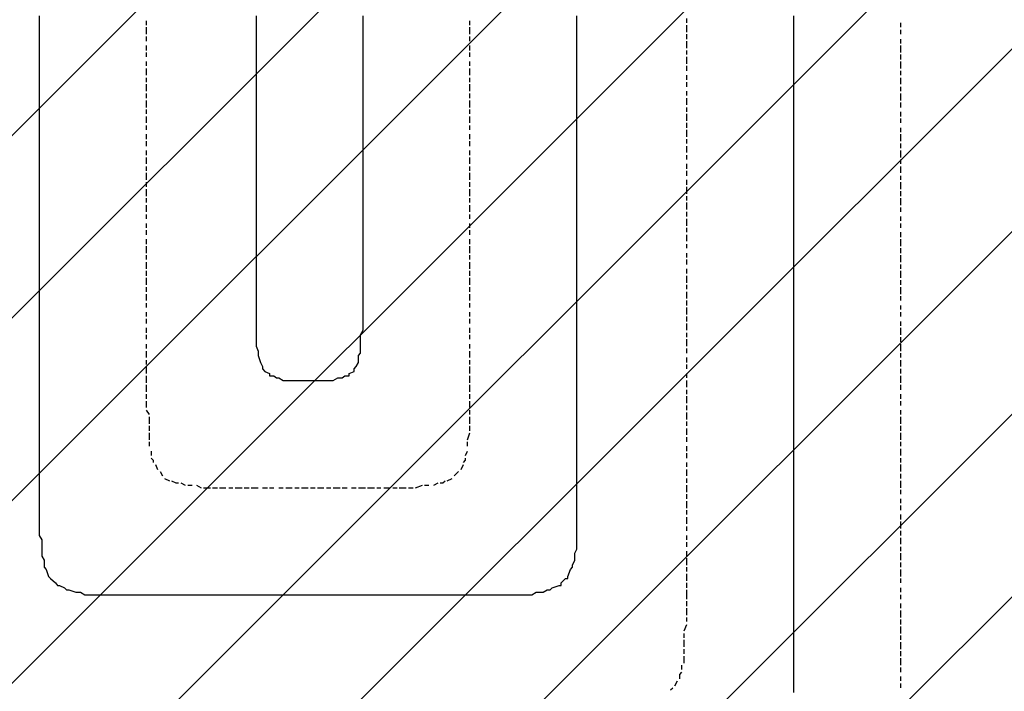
# Model space of a CAD drawing. Extents: x 997 to 109698, y 921 to 94021.
# Tile 454 of 656: x 28773 to 30603, y 39511 to 40760. Entities that reach past the tile are written whole.
import ezdxf

# ---------------------------------------------------------------- set-up
doc = ezdxf.new("R2010")
doc.units = 0
doc.header["$MEASUREMENT"] = 0
doc.layers.add('12', color=7, linetype='CONTINUOUS')
doc.layers.add('28', color=7, linetype='CONTINUOUS')

msp = doc.modelspace()

# ---------------------------------------------------------------- linework, layer by layer
at = {"layer": '12', "color": 5}
for p, q in [((28809.630503, 40766.563401), (28809.630503, 40753.563401)), ((29212.630503, 40766.563401), (29212.630503, 40753.563401)), ((29411.630503, 40753.563401), (29411.630503, 40766.563401)), ((29808.630503, 40753.563401), (29808.630503, 40766.563401)), ((30211.630503, 40757.563401), (30211.630503, 40766.563401)), ((30211.630503, 40749.563401), (30211.630503, 40757.563401)), ((28809.630503, 40753.563401), (28809.630503, 40745.563401)), ((28809.630503, 40745.563401), (28809.630503, 40736.563401)), ((29212.630503, 40753.563401), (29212.630503, 40745.563401)), ((29212.630503, 40745.563401), (29212.630503, 40736.563401)), ((29411.630503, 40745.563401), (29411.630503, 40753.563401)), ((29411.630503, 40736.563401), (29411.630503, 40745.563401)), ((29808.630503, 40745.563401), (29808.630503, 40753.563401)), ((29808.630503, 40736.563401), (29808.630503, 40745.563401)), ((30211.630503, 40736.563401), (30211.630503, 40749.563401)), ((28809.630503, 40736.563401), (28809.630503, 40723.563401)), ((28809.630503, 40723.563401), (28809.630503, 40715.563401)), ((29212.630503, 40736.563401), (29212.630503, 40723.563401)), ((29212.630503, 40723.563401), (29212.630503, 40715.563401)), ((29411.630503, 40723.563401), (29411.630503, 40736.563401)), ((29411.630503, 40715.563401), (29411.630503, 40723.563401)), ((29808.630503, 40723.563401), (29808.630503, 40736.563401)), ((29808.630503, 40715.563401), (29808.630503, 40723.563401)), ((30211.630503, 40728.563401), (30211.630503, 40736.563401)), ((30211.630503, 40719.563401), (30211.630503, 40728.563401)), ((30211.630503, 40706.563401), (30211.630503, 40719.563401)), ((28809.630503, 40715.563401), (28809.630503, 40706.563401)), ((28809.630503, 40706.563401), (28809.630503, 40694.563401)), ((29212.630503, 40715.563401), (29212.630503, 40706.563401)), ((29212.630503, 40706.563401), (29212.630503, 40694.563401)), ((29411.630503, 40706.563401), (29411.630503, 40715.563401)), ((29411.630503, 40694.563401), (29411.630503, 40706.563401)), ((29808.630503, 40706.563401), (29808.630503, 40715.563401)), ((29808.630503, 40694.563401), (29808.630503, 40706.563401)), ((30211.630503, 40698.563401), (30211.630503, 40706.563401)), ((28809.630503, 40694.563401), (28809.630503, 40685.563401)), ((28809.630503, 40685.563401), (28809.630503, 40677.563401)), ((29212.630503, 40694.563401), (29212.630503, 40685.563401)), ((29212.630503, 40685.563401), (29212.630503, 40677.563401)), ((29411.630503, 40685.563401), (29411.630503, 40694.563401)), ((29411.630503, 40677.563401), (29411.630503, 40685.563401)), ((29808.630503, 40685.563401), (29808.630503, 40694.563401)), ((29808.630503, 40677.563401), (29808.630503, 40685.563401)), ((30211.630503, 40690.563401), (30211.630503, 40698.563401)), ((30211.630503, 40677.563401), (30211.630503, 40690.563401)), ((28809.630503, 40677.563401), (28809.630503, 40664.563401)), ((28809.630503, 40664.563401), (28809.630503, 40656.563401)), ((29212.630503, 40677.563401), (29212.630503, 40664.563401)), ((29212.630503, 40664.563401), (29212.630503, 40656.563401)), ((29411.630503, 40664.563401), (29411.630503, 40677.563401)), ((29411.630503, 40656.563401), (29411.630503, 40664.563401)), ((29808.630503, 40664.563401), (29808.630503, 40677.563401)), ((29808.630503, 40656.563401), (29808.630503, 40664.563401)), ((30211.630503, 40668.563401), (30211.630503, 40677.563401)), ((30211.630503, 40656.563401), (30211.630503, 40668.563401)), ((28809.630503, 40656.563401), (28809.630503, 40643.563401)), ((29212.630503, 40656.563401), (29212.630503, 40643.563401)), ((29411.630503, 40643.563401), (29411.630503, 40656.563401)), ((29808.630503, 40643.563401), (29808.630503, 40656.563401)), ((30211.630503, 40647.563401), (30211.630503, 40656.563401)), ((30211.630503, 40639.563401), (30211.630503, 40647.563401)), ((28809.630503, 40643.563401), (28809.630503, 40634.563401)), ((28809.630503, 40634.563401), (28809.630503, 40626.563401)), ((29212.630503, 40643.563401), (29212.630503, 40634.563401)), ((29212.630503, 40634.563401), (29212.630503, 40626.563401)), ((29411.630503, 40634.563401), (29411.630503, 40643.563401)), ((29411.630503, 40626.563401), (29411.630503, 40634.563401)), ((29808.630503, 40634.563401), (29808.630503, 40643.563401)), ((29808.630503, 40626.563401), (29808.630503, 40634.563401)), ((30211.630503, 40626.563401), (30211.630503, 40639.563401)), ((28809.630503, 40626.563401), (28809.630503, 40613.563401)), ((28809.630503, 40613.563401), (28809.630503, 40605.563401)), ((29212.630503, 40626.563401), (29212.630503, 40613.563401)), ((29212.630503, 40613.563401), (29212.630503, 40605.563401)), ((29411.630503, 40613.563401), (29411.630503, 40626.563401)), ((29411.630503, 40605.563401), (29411.630503, 40613.563401)), ((29808.630503, 40613.563401), (29808.630503, 40626.563401)), ((29808.630503, 40605.563401), (29808.630503, 40613.563401)), ((30211.630503, 40618.563401), (30211.630503, 40626.563401)), ((30211.630503, 40609.563401), (30211.630503, 40618.563401)), ((30211.630503, 40596.563401), (30211.630503, 40609.563401)), ((28809.630503, 40605.563401), (28809.630503, 40596.563401)), ((28809.630503, 40596.563401), (28809.630503, 40584.563401)), ((29212.630503, 40605.563401), (29212.630503, 40596.563401)), ((29212.630503, 40596.563401), (29212.630503, 40584.563401)), ((29411.630503, 40596.563401), (29411.630503, 40605.563401)), ((29411.630503, 40584.563401), (29411.630503, 40596.563401)), ((29808.630503, 40596.563401), (29808.630503, 40605.563401)), ((29808.630503, 40584.563401), (29808.630503, 40596.563401)), ((30211.630503, 40588.563401), (30211.630503, 40596.563401)), ((28809.630503, 40584.563401), (28809.630503, 40575.563401)), ((28809.630503, 40575.563401), (28809.630503, 40567.563401)), ((29212.630503, 40584.563401), (29212.630503, 40575.563401)), ((29212.630503, 40575.563401), (29212.630503, 40567.563401)), ((29411.630503, 40575.563401), (29411.630503, 40584.563401)), ((29411.630503, 40567.563401), (29411.630503, 40575.563401)), ((29808.630503, 40575.563401), (29808.630503, 40584.563401)), ((29808.630503, 40567.563401), (29808.630503, 40575.563401)), ((30211.630503, 40579.563401), (30211.630503, 40588.563401)), ((30211.630503, 40567.563401), (30211.630503, 40579.563401)), ((28809.630503, 40567.563401), (28809.630503, 40554.563401)), ((28809.630503, 40554.563401), (28809.630503, 40546.563401)), ((29212.630503, 40567.563401), (29212.630503, 40554.563401)), ((29212.630503, 40554.563401), (29212.630503, 40546.563401)), ((29411.630503, 40554.563401), (29411.630503, 40567.563401)), ((29411.630503, 40546.563401), (29411.630503, 40554.563401)), ((29808.630503, 40554.563401), (29808.630503, 40567.563401)), ((29808.630503, 40546.563401), (29808.630503, 40554.563401)), ((30211.630503, 40558.563401), (30211.630503, 40567.563401)), ((30211.630503, 40546.563401), (30211.630503, 40558.563401)), ((28809.630503, 40546.563401), (28809.630503, 40533.563401)), ((29212.630503, 40546.563401), (29212.630503, 40533.563401)), ((29411.630503, 40533.563401), (29411.630503, 40546.563401)), ((29808.630503, 40533.563401), (29808.630503, 40546.563401)), ((30211.630503, 40537.563401), (30211.630503, 40546.563401)), ((30211.630503, 40529.563401), (30211.630503, 40537.563401)), ((28809.630503, 40533.563401), (28809.630503, 40524.563401)), ((28809.630503, 40524.563401), (28809.630503, 40516.563401)), ((29212.630503, 40533.563401), (29212.630503, 40524.563401)), ((29212.630503, 40524.563401), (29212.630503, 40516.563401)), ((29411.630503, 40524.563401), (29411.630503, 40533.563401)), ((29411.630503, 40516.563401), (29411.630503, 40524.563401)), ((29808.630503, 40524.563401), (29808.630503, 40533.563401)), ((29808.630503, 40516.563401), (29808.630503, 40524.563401)), ((30211.630503, 40516.563401), (30211.630503, 40529.563401)), ((28809.630503, 40516.563401), (28809.630503, 40503.563401)), ((28809.630503, 40503.563401), (28809.630503, 40495.563401)), ((29212.630503, 40516.563401), (29212.630503, 40503.563401)), ((29212.630503, 40503.563401), (29212.630503, 40495.563401)), ((29411.630503, 40503.563401), (29411.630503, 40516.563401)), ((29411.630503, 40495.563401), (29411.630503, 40503.563401)), ((29808.630503, 40503.563401), (29808.630503, 40516.563401)), ((29808.630503, 40495.563401), (29808.630503, 40503.563401)), ((30211.630503, 40507.563401), (30211.630503, 40516.563401)), ((30211.630503, 40499.563401), (30211.630503, 40507.563401)), ((30211.630503, 40486.563401), (30211.630503, 40499.563401)), ((28809.630503, 40495.563401), (28809.630503, 40486.563401)), ((28809.630503, 40486.563401), (28809.630503, 40474.563401)), ((29212.630503, 40495.563401), (29212.630503, 40486.563401)), ((29212.630503, 40486.563401), (29212.630503, 40474.563401)), ((29411.630503, 40486.563401), (29411.630503, 40495.563401)), ((29411.630503, 40474.563401), (29411.630503, 40486.563401)), ((29808.630503, 40486.563401), (29808.630503, 40495.563401)), ((29808.630503, 40474.563401), (29808.630503, 40486.563401)), ((30211.630503, 40478.563401), (30211.630503, 40486.563401)), ((28809.630503, 40474.563401), (28809.630503, 40465.563401)), ((28809.630503, 40465.563401), (28809.630503, 40457.563401)), ((29212.630503, 40474.563401), (29212.630503, 40465.563401)), ((29212.630503, 40465.563401), (29212.630503, 40457.563401)), ((29411.630503, 40465.563401), (29411.630503, 40474.563401)), ((29411.630503, 40457.563401), (29411.630503, 40465.563401)), ((29808.630503, 40465.563401), (29808.630503, 40474.563401)), ((29808.630503, 40457.563401), (29808.630503, 40465.563401)), ((30211.630503, 40469.563401), (30211.630503, 40478.563401)), ((30211.630503, 40457.563401), (30211.630503, 40469.563401)), ((28809.630503, 40457.563401), (28809.630503, 40444.563401)), ((29212.630503, 40457.563401), (29212.630503, 40444.563401)), ((29411.630503, 40444.563401), (29411.630503, 40457.563401)), ((29808.630503, 40444.563401), (29808.630503, 40457.563401)), ((30211.630503, 40448.563401), (30211.630503, 40457.563401)), ((30211.630503, 40435.563401), (30211.630503, 40448.563401)), ((28809.630503, 40444.563401), (28809.630503, 40435.563401)), ((28809.630503, 40435.563401), (28809.630503, 40427.563401)), ((28809.630503, 40427.563401), (28809.630503, 40414.563401)), ((29212.630503, 40444.563401), (29212.630503, 40435.563401)), ((29212.630503, 40435.563401), (29212.630503, 40427.563401)), ((29212.630503, 40427.563401), (29212.630503, 40414.563401)), ((29411.630503, 40435.563401), (29411.630503, 40444.563401)), ((29411.630503, 40427.563401), (29411.630503, 40435.563401)), ((29411.630503, 40414.563401), (29411.630503, 40427.563401)), ((29808.630503, 40435.563401), (29808.630503, 40444.563401)), ((29808.630503, 40427.563401), (29808.630503, 40435.563401)), ((29808.630503, 40414.563401), (29808.630503, 40427.563401)), ((30211.630503, 40427.563401), (30211.630503, 40435.563401)), ((30211.630503, 40419.563401), (30211.630503, 40427.563401)), ((28809.630503, 40414.563401), (28809.630503, 40406.563401)), ((29212.630503, 40414.563401), (29212.630503, 40406.563401)), ((29411.630503, 40406.563401), (29411.630503, 40414.563401)), ((29808.630503, 40406.563401), (29808.630503, 40414.563401)), ((30211.630503, 40406.563401), (30211.630503, 40419.563401)), ((28809.630503, 40406.563401), (28809.630503, 40393.563401)), ((28809.630503, 40393.563401), (28809.630503, 40385.563401)), ((29212.630503, 40406.563401), (29212.630503, 40393.563401)), ((29212.630503, 40393.563401), (29212.630503, 40385.563401)), ((29411.630503, 40393.563401), (29411.630503, 40406.563401)), ((29411.630503, 40385.563401), (29411.630503, 40393.563401)), ((29808.630503, 40393.563401), (29808.630503, 40406.563401)), ((29808.630503, 40385.563401), (29808.630503, 40393.563401)), ((30211.630503, 40397.563401), (30211.630503, 40406.563401)), ((30211.630503, 40389.563401), (30211.630503, 40397.563401)), ((28809.630503, 40385.563401), (28809.630503, 40376.563401)), ((28809.630503, 40376.563401), (28809.630503, 40364.563401)), ((29212.630503, 40385.563401), (29212.630503, 40376.563401)), ((29212.630503, 40376.563401), (29212.630503, 40364.563401)), ((29411.630503, 40376.563401), (29411.630503, 40385.563401)), ((29411.630503, 40364.563401), (29411.630503, 40376.563401)), ((29808.630503, 40376.563401), (29808.630503, 40385.563401)), ((29808.630503, 40364.563401), (29808.630503, 40376.563401)), ((30211.630503, 40376.563401), (30211.630503, 40389.563401)), ((30211.630503, 40368.563401), (30211.630503, 40376.563401)), ((28809.630503, 40364.563401), (28809.630503, 40355.563401)), ((28809.630503, 40355.563401), (28809.630503, 40347.563401)), ((29212.630503, 40364.563401), (29212.630503, 40355.563401)), ((29212.630503, 40355.563401), (29212.630503, 40347.563401)), ((29411.630503, 40355.563401), (29411.630503, 40364.563401)), ((29411.630503, 40347.563401), (29411.630503, 40355.563401)), ((29808.630503, 40355.563401), (29808.630503, 40364.563401)), ((29808.630503, 40347.563401), (29808.630503, 40355.563401)), ((30211.630503, 40359.563401), (30211.630503, 40368.563401)), ((30211.630503, 40347.563401), (30211.630503, 40359.563401)), ((28809.630503, 40347.563401), (28809.630503, 40334.563401)), ((29212.630503, 40347.563401), (29212.630503, 40334.563401)), ((29411.630503, 40334.563401), (29411.630503, 40347.563401)), ((29808.630503, 40334.563401), (29808.630503, 40347.563401)), ((30211.630503, 40338.563401), (30211.630503, 40347.563401)), ((30211.630503, 40325.563401), (30211.630503, 40338.563401)), ((28809.630503, 40334.563401), (28809.630503, 40325.563401)), ((28809.630503, 40325.563401), (28809.630503, 40317.563401)), ((28809.630503, 40317.563401), (28809.630503, 40304.563401)), ((29212.630503, 40334.563401), (29212.630503, 40325.563401)), ((29212.630503, 40325.563401), (29212.630503, 40317.563401)), ((29212.630503, 40317.563401), (29212.630503, 40304.563401)), ((29411.630503, 40325.563401), (29411.630503, 40334.563401)), ((29411.630503, 40317.563401), (29411.630503, 40325.563401)), ((29411.630503, 40304.563401), (29411.630503, 40317.563401)), ((29808.630503, 40325.563401), (29808.630503, 40334.563401)), ((29808.630503, 40317.563401), (29808.630503, 40325.563401)), ((29808.630503, 40304.563401), (29808.630503, 40317.563401)), ((30211.630503, 40317.563401), (30211.630503, 40325.563401)), ((30211.630503, 40308.563401), (30211.630503, 40317.563401)), ((28809.630503, 40304.563401), (28809.630503, 40296.563401)), ((29212.630503, 40304.563401), (29212.630503, 40296.563401)), ((29411.630503, 40296.563401), (29411.630503, 40304.563401)), ((29808.630503, 40296.563401), (29808.630503, 40304.563401)), ((30211.630503, 40296.563401), (30211.630503, 40308.563401)), ((28809.630503, 40296.563401), (28809.630503, 40283.563401)), ((28809.630503, 40283.563401), (28809.630503, 40275.563401)), ((29212.630503, 40296.563401), (29212.630503, 40287.563401)), ((29212.630503, 40287.563401), (29212.630503, 40283.563401)), ((29212.630503, 40283.563401), (29212.630503, 40275.563401)), ((29411.630503, 40287.563401), (29411.630503, 40296.563401)), ((29411.630503, 40283.563401), (29411.630503, 40287.563401)), ((29411.630503, 40275.563401), (29411.630503, 40283.563401)), ((29808.630503, 40283.563401), (29808.630503, 40296.563401)), ((29808.630503, 40275.563401), (29808.630503, 40283.563401)), ((30211.630503, 40287.563401), (30211.630503, 40296.563401)), ((30211.630503, 40279.563401), (30211.630503, 40287.563401)), ((28809.630503, 40275.563401), (28809.630503, 40266.563401)), ((28809.630503, 40266.563401), (28809.630503, 40253.563401)), ((29212.630503, 40275.563401), (29212.630503, 40262.563401)), ((29212.630503, 40262.563401), (29212.630503, 40253.563401)), ((29411.630503, 40262.563401), (29411.630503, 40275.563401)), ((29411.630503, 40253.563401), (29411.630503, 40262.563401)), ((29808.630503, 40266.563401), (29808.630503, 40275.563401)), ((29808.630503, 40253.563401), (29808.630503, 40266.563401)), ((30211.630503, 40266.563401), (30211.630503, 40279.563401)), ((30211.630503, 40258.563401), (30211.630503, 40266.563401)), ((28809.630503, 40253.563401), (28809.630503, 40245.563401)), ((28809.630503, 40245.563401), (28809.630503, 40237.563401)), ((29212.630503, 40253.563401), (29212.630503, 40241.563401)), ((29411.630503, 40241.563401), (29411.630503, 40253.563401)), ((29808.630503, 40245.563401), (29808.630503, 40253.563401)), ((29808.630503, 40237.563401), (29808.630503, 40245.563401)), ((30211.630503, 40249.563401), (30211.630503, 40258.563401)), ((30211.630503, 40237.563401), (30211.630503, 40249.563401)), ((28809.630503, 40237.563401), (28809.630503, 40224.563401)), ((29212.630503, 40241.563401), (29212.630503, 40232.563401)), ((29212.630503, 40232.563401), (29212.630503, 40224.563401)), ((29411.630503, 40232.563401), (29411.630503, 40241.563401)), ((29411.630503, 40224.563401), (29411.630503, 40232.563401)), ((29808.630503, 40224.563401), (29808.630503, 40237.563401)), ((30211.630503, 40228.563401), (30211.630503, 40237.563401)), ((30211.630503, 40215.563401), (30211.630503, 40228.563401)), ((28809.630503, 40224.563401), (28809.630503, 40215.563401)), ((28809.630503, 40215.563401), (28809.630503, 40207.563401)), ((28809.630503, 40207.563401), (28809.630503, 40194.563401)), ((29212.630503, 40224.563401), (29212.630503, 40211.563401)), ((29212.630503, 40211.563401), (29212.630503, 40203.563401)), ((29411.630503, 40211.563401), (29411.630503, 40224.563401)), ((29411.630503, 40203.563401), (29411.630503, 40211.563401)), ((29808.630503, 40215.563401), (29808.630503, 40224.563401)), ((29808.630503, 40207.563401), (29808.630503, 40215.563401)), ((29808.630503, 40194.563401), (29808.630503, 40207.563401)), ((30211.630503, 40207.563401), (30211.630503, 40215.563401)), ((30211.630503, 40198.563401), (30211.630503, 40207.563401)), ((28809.630503, 40194.563401), (28809.630503, 40186.563401)), ((29212.630503, 40203.563401), (29212.630503, 40194.563401)), ((29212.630503, 40194.563401), (29212.630503, 40182.563401)), ((29411.630503, 40194.563401), (29411.630503, 40203.563401)), ((29411.630503, 40182.563401), (29411.630503, 40194.563401)), ((29808.630503, 40186.563401), (29808.630503, 40194.563401)), ((30211.630503, 40186.563401), (30211.630503, 40198.563401)), ((28809.630503, 40186.563401), (28809.630503, 40173.563401)), ((28809.630503, 40173.563401), (28809.630503, 40165.563401)), ((29212.630503, 40182.563401), (29212.630503, 40173.563401)), ((29212.630503, 40173.563401), (29212.630503, 40165.563401)), ((29406.630503, 40173.563401), (29411.630503, 40182.563401)), ((29406.630503, 40165.563401), (29406.630503, 40173.563401)), ((29808.630503, 40173.563401), (29808.630503, 40186.563401)), ((29808.630503, 40165.563401), (29808.630503, 40173.563401)), ((30211.630503, 40177.563401), (30211.630503, 40186.563401)), ((30211.630503, 40169.563401), (30211.630503, 40177.563401)), ((28809.630503, 40165.563401), (28809.630503, 40156.563401)), ((28809.630503, 40156.563401), (28809.630503, 40143.563401)), ((29212.630503, 40165.563401), (29212.630503, 40152.563401)), ((29212.630503, 40152.563401), (29216.630503, 40143.563401)), ((29406.630503, 40152.563401), (29406.630503, 40165.563401)), ((29406.630503, 40143.563401), (29406.630503, 40152.563401)), ((29808.630503, 40156.563401), (29808.630503, 40165.563401)), ((29808.630503, 40143.563401), (29808.630503, 40156.563401)), ((30211.630503, 40156.563401), (30211.630503, 40169.563401)), ((30211.630503, 40148.563401), (30211.630503, 40156.563401)), ((28809.630503, 40143.563401), (28809.630503, 40135.563401)), ((28809.630503, 40135.563401), (28809.630503, 40126.563401)), ((29216.630503, 40143.563401), (29216.630503, 40135.563401)), ((29216.630503, 40135.563401), (29220.630503, 40122.563401)), ((29402.630503, 40122.563401), (29402.630503, 40135.563401)), ((29808.630503, 40135.563401), (29808.630503, 40143.563401)), ((29808.630503, 40126.563401), (29808.630503, 40135.563401)), ((30211.630503, 40139.563401), (30211.630503, 40148.563401)), ((30211.630503, 40126.563401), (30211.630503, 40139.563401)), ((28809.630503, 40126.563401), (28809.630503, 40114.563401)), ((29220.630503, 40122.563401), (29224.630503, 40114.563401)), ((29398.630503, 40114.563401), (29402.630503, 40122.563401)), ((29808.630503, 40114.563401), (29808.630503, 40126.563401)), ((30211.630503, 40118.563401), (30211.630503, 40126.563401)), ((30211.630503, 40110.563401), (30211.630503, 40118.563401)), ((28809.630503, 40114.563401), (28809.630503, 40105.563401)), ((28809.630503, 40105.563401), (28809.630503, 40097.563401)), ((28809.630503, 40097.563401), (28809.630503, 40084.563401)), ((29228.630503, 40105.563401), (29237.630503, 40101.563401)), ((29385.630503, 40101.563401), (29394.630503, 40105.563401)), ((29808.630503, 40105.563401), (29808.630503, 40114.563401)), ((29808.630503, 40097.563401), (29808.630503, 40105.563401)), ((29808.630503, 40084.563401), (29808.630503, 40097.563401)), ((30211.630503, 40097.563401), (30211.630503, 40110.563401)), ((30211.630503, 40088.563401), (30211.630503, 40097.563401)), ((28809.630503, 40084.563401), (28809.630503, 40076.563401)), ((29254.630503, 40093.563401), (29262.630503, 40088.563401)), ((29262.630503, 40088.563401), (29275.630503, 40088.563401)), ((29275.630503, 40088.563401), (29284.630503, 40088.563401)), ((29284.630503, 40088.563401), (29292.630503, 40088.563401)), ((29292.630503, 40088.563401), (29305.630503, 40088.563401)), ((29305.630503, 40088.563401), (29309.630503, 40088.563401)), ((29309.630503, 40088.563401), (29317.630503, 40088.563401)), ((29317.630503, 40088.563401), (29326.630503, 40088.563401)), ((29326.630503, 40088.563401), (29334.630503, 40088.563401)), ((29334.630503, 40088.563401), (29347.630503, 40088.563401)), ((29347.630503, 40088.563401), (29355.630503, 40088.563401)), ((29355.630503, 40088.563401), (29364.630503, 40093.563401)), ((29808.630503, 40076.563401), (29808.630503, 40084.563401)), ((30211.630503, 40076.563401), (30211.630503, 40088.563401)), ((28809.630503, 40076.563401), (28809.630503, 40063.563401)), ((28809.630503, 40063.563401), (28809.630503, 40054.563401)), ((29808.630503, 40063.563401), (29808.630503, 40076.563401)), ((29808.630503, 40054.563401), (29808.630503, 40063.563401)), ((30211.630503, 40067.563401), (30211.630503, 40076.563401)), ((30211.630503, 40059.563401), (30211.630503, 40067.563401)), ((28809.630503, 40054.563401), (28809.630503, 40046.563401)), ((28809.630503, 40046.563401), (28809.630503, 40033.563401)), ((29808.630503, 40046.563401), (29808.630503, 40054.563401)), ((29808.630503, 40033.563401), (29808.630503, 40046.563401)), ((30211.630503, 40046.563401), (30211.630503, 40059.563401)), ((30211.630503, 40038.563401), (30211.630503, 40046.563401)), ((28809.630503, 40033.563401), (28809.630503, 40025.563401)), ((28809.630503, 40025.563401), (28809.630503, 40016.563401)), ((29808.630503, 40025.563401), (29808.630503, 40033.563401)), ((29808.630503, 40016.563401), (29808.630503, 40025.563401)), ((30211.630503, 40029.563401), (30211.630503, 40038.563401)), ((30211.630503, 40016.563401), (30211.630503, 40029.563401)), ((28809.630503, 40016.563401), (28809.630503, 40004.563401)), ((29808.630503, 40004.563401), (29808.630503, 40016.563401)), ((30211.630503, 40008.563401), (30211.630503, 40016.563401)), ((30211.630503, 39999.563401), (30211.630503, 40008.563401)), ((28809.630503, 40004.563401), (28809.630503, 39995.563401)), ((28809.630503, 39995.563401), (28809.630503, 39987.563401)), ((28809.630503, 39987.563401), (28809.630503, 39974.563401)), ((29808.630503, 39995.563401), (29808.630503, 40004.563401)), ((29808.630503, 39987.563401), (29808.630503, 39995.563401)), ((29808.630503, 39974.563401), (29808.630503, 39987.563401)), ((30211.630503, 39987.563401), (30211.630503, 39999.563401)), ((30211.630503, 39978.563401), (30211.630503, 39987.563401)), ((28809.630503, 39974.563401), (28809.630503, 39966.563401)), ((29808.630503, 39966.563401), (29808.630503, 39974.563401)), ((30211.630503, 39966.563401), (30211.630503, 39978.563401)), ((28809.630503, 39966.563401), (28809.630503, 39953.563401)), ((28809.630503, 39953.563401), (28809.630503, 39944.563401)), ((29808.630503, 39953.563401), (29808.630503, 39966.563401)), ((29808.630503, 39944.563401), (29808.630503, 39953.563401)), ((30211.630503, 39957.563401), (30211.630503, 39966.563401)), ((30211.630503, 39949.563401), (30211.630503, 39957.563401)), ((28809.630503, 39944.563401), (28809.630503, 39936.563401)), ((28809.630503, 39936.563401), (28809.630503, 39923.563401)), ((29808.630503, 39936.563401), (29808.630503, 39944.563401)), ((29808.630503, 39923.563401), (29808.630503, 39936.563401)), ((30211.630503, 39936.563401), (30211.630503, 39949.563401)), ((30211.630503, 39928.563401), (30211.630503, 39936.563401)), ((28809.630503, 39923.563401), (28809.630503, 39915.563401)), ((28809.630503, 39915.563401), (28809.630503, 39906.563401)), ((29808.630503, 39915.563401), (29808.630503, 39923.563401)), ((29808.630503, 39906.563401), (29808.630503, 39915.563401)), ((30211.630503, 39919.563401), (30211.630503, 39928.563401)), ((30211.630503, 39906.563401), (30211.630503, 39919.563401)), ((28809.630503, 39906.563401), (28809.630503, 39894.563401)), ((29808.630503, 39894.563401), (29808.630503, 39906.563401)), ((30211.630503, 39898.563401), (30211.630503, 39906.563401)), ((30211.630503, 39889.563401), (30211.630503, 39898.563401)), ((28809.630503, 39894.563401), (28809.630503, 39889.563401)), ((28809.630503, 39889.563401), (28809.630503, 39885.563401)), ((28809.630503, 39885.563401), (28809.630503, 39872.563401)), ((29808.630503, 39889.563401), (29808.630503, 39894.563401)), ((29808.630503, 39885.563401), (29808.630503, 39889.563401)), ((29808.630503, 39872.563401), (29808.630503, 39885.563401)), ((30211.630503, 39877.563401), (30211.630503, 39889.563401)), ((30211.630503, 39868.563401), (30211.630503, 39877.563401)), ((28809.630503, 39872.563401), (28809.630503, 39864.563401)), ((28809.630503, 39864.563401), (28809.630503, 39856.563401)), ((29808.630503, 39864.563401), (29808.630503, 39872.563401)), ((29808.630503, 39856.563401), (29808.630503, 39864.563401)), ((30211.630503, 39856.563401), (30211.630503, 39868.563401)), ((28809.630503, 39856.563401), (28809.630503, 39843.563401)), ((28809.630503, 39843.563401), (28809.630503, 39834.563401)), ((29808.630503, 39843.563401), (29808.630503, 39856.563401)), ((29808.630503, 39834.563401), (29808.630503, 39843.563401)), ((30211.630503, 39847.563401), (30211.630503, 39856.563401)), ((30211.630503, 39839.563401), (30211.630503, 39847.563401)), ((28809.630503, 39834.563401), (28809.630503, 39826.563401)), ((28809.630503, 39826.563401), (28809.630503, 39813.563401)), ((29808.630503, 39826.563401), (29808.630503, 39834.563401)), ((29808.630503, 39813.563401), (29808.630503, 39826.563401)), ((30211.630503, 39826.563401), (30211.630503, 39839.563401)), ((30211.630503, 39817.563401), (30211.630503, 39826.563401)), ((28809.630503, 39813.563401), (28809.630503, 39805.563401)), ((29808.630503, 39805.563401), (29808.630503, 39813.563401)), ((29808.630503, 39792.563401), (29808.630503, 39805.563401)), ((30211.630503, 39809.563401), (30211.630503, 39817.563401)), ((30211.630503, 39796.563401), (30211.630503, 39809.563401)), ((28814.630503, 39792.563401), (28814.630503, 39784.563401)), ((29808.630503, 39784.563401), (29808.630503, 39792.563401)), ((30211.630503, 39788.563401), (30211.630503, 39796.563401)), ((30211.630503, 39779.563401), (30211.630503, 39788.563401)), ((28814.630503, 39784.563401), (28814.630503, 39775.563401)), ((28814.630503, 39775.563401), (28814.630503, 39762.563401)), ((29808.630503, 39775.563401), (29808.630503, 39784.563401)), ((30211.630503, 39767.563401), (30211.630503, 39779.563401)), ((28814.630503, 39762.563401), (28818.630503, 39754.563401)), ((28818.630503, 39754.563401), (28818.630503, 39745.563401)), ((29800.630503, 39745.563401), (29804.630503, 39754.563401)), ((29804.630503, 39754.563401), (29804.630503, 39762.563401)), ((30211.630503, 39758.563401), (30211.630503, 39767.563401)), ((30211.630503, 39745.563401), (30211.630503, 39758.563401)), ((28822.630503, 39737.563401), (28826.630503, 39724.563401)), ((29791.630503, 39724.563401), (29796.630503, 39737.563401)), ((30211.630503, 39737.563401), (30211.630503, 39745.563401)), ((30211.630503, 39729.563401), (30211.630503, 39737.563401)), ((28826.630503, 39724.563401), (28830.630503, 39720.563401)), ((28830.630503, 39720.563401), (28839.630503, 39712.563401)), ((29779.630503, 39712.563401), (29787.630503, 39720.563401)), ((30211.630503, 39716.563401), (30211.630503, 39729.563401)), ((30211.630503, 39707.563401), (30211.630503, 39716.563401)), ((28847.630503, 39707.563401), (28856.630503, 39703.563401)), ((28864.630503, 39699.563401), (28877.630503, 39695.563401)), ((28877.630503, 39695.563401), (28886.630503, 39695.563401)), ((28886.630503, 39695.563401), (28894.630503, 39690.563401)), ((29736.630503, 39695.563401), (29745.630503, 39695.563401)), ((29745.630503, 39695.563401), (29753.630503, 39699.563401)), ((29762.630503, 39703.563401), (29775.630503, 39707.563401)), ((30211.630503, 39699.563401), (30211.630503, 39707.563401)), ((30211.630503, 39686.563401), (30211.630503, 39699.563401)), ((28894.630503, 39690.563401), (28907.630503, 39690.563401)), ((28907.630503, 39690.563401), (28915.630503, 39690.563401)), ((28915.630503, 39690.563401), (28924.630503, 39690.563401)), ((28924.630503, 39690.563401), (28936.630503, 39690.563401)), ((28936.630503, 39690.563401), (28945.630503, 39690.563401)), ((28945.630503, 39690.563401), (28953.630503, 39690.563401)), ((28953.630503, 39690.563401), (28966.630503, 39690.563401)), ((28966.630503, 39690.563401), (28974.630503, 39690.563401)), ((28974.630503, 39690.563401), (28983.630503, 39690.563401)), ((28983.630503, 39690.563401), (28996.630503, 39690.563401)), ((28996.630503, 39690.563401), (29004.630503, 39690.563401)), ((29004.630503, 39690.563401), (29008.630503, 39690.563401)), ((29008.630503, 39690.563401), (29021.630503, 39690.563401)), ((29021.630503, 39690.563401), (29029.630503, 39690.563401)), ((29029.630503, 39690.563401), (29038.630503, 39690.563401)), ((29038.630503, 39690.563401), (29051.630503, 39690.563401)), ((29051.630503, 39690.563401), (29059.630503, 39690.563401)), ((29059.630503, 39690.563401), (29072.630503, 39690.563401)), ((29072.630503, 39690.563401), (29080.630503, 39690.563401)), ((29080.630503, 39690.563401), (29089.630503, 39690.563401)), ((29089.630503, 39690.563401), (29101.630503, 39690.563401)), ((29101.630503, 39690.563401), (29110.630503, 39690.563401)), ((29110.630503, 39690.563401), (29118.630503, 39690.563401)), ((29118.630503, 39690.563401), (29131.630503, 39690.563401)), ((29131.630503, 39690.563401), (29140.630503, 39690.563401)), ((29140.630503, 39690.563401), (29148.630503, 39690.563401)), ((29148.630503, 39690.563401), (29161.630503, 39690.563401)), ((29161.630503, 39690.563401), (29169.630503, 39690.563401)), ((29169.630503, 39690.563401), (29182.630503, 39690.563401)), ((29182.630503, 39690.563401), (29190.630503, 39690.563401)), ((29190.630503, 39690.563401), (29199.630503, 39690.563401)), ((29199.630503, 39690.563401), (29212.630503, 39690.563401)), ((29212.630503, 39690.563401), (29220.630503, 39690.563401)), ((29220.630503, 39690.563401), (29228.630503, 39690.563401)), ((29228.630503, 39690.563401), (29241.630503, 39690.563401)), ((29241.630503, 39690.563401), (29250.630503, 39690.563401)), ((29250.630503, 39690.563401), (29258.630503, 39690.563401)), ((29258.630503, 39690.563401), (29271.630503, 39690.563401)), ((29271.630503, 39690.563401), (29279.630503, 39690.563401)), ((29279.630503, 39690.563401), (29292.630503, 39690.563401)), ((29292.630503, 39690.563401), (29300.630503, 39690.563401)), ((29300.630503, 39690.563401), (29309.630503, 39690.563401)), ((29309.630503, 39690.563401), (29322.630503, 39690.563401)), ((29322.630503, 39690.563401), (29330.630503, 39690.563401)), ((29330.630503, 39690.563401), (29338.630503, 39690.563401)), ((29338.630503, 39690.563401), (29351.630503, 39690.563401)), ((29351.630503, 39690.563401), (29360.630503, 39690.563401)), ((29360.630503, 39690.563401), (29368.630503, 39690.563401)), ((29368.630503, 39690.563401), (29381.630503, 39690.563401)), ((29381.630503, 39690.563401), (29389.630503, 39690.563401)), ((29389.630503, 39690.563401), (29402.630503, 39690.563401)), ((29402.630503, 39690.563401), (29411.630503, 39690.563401)), ((29411.630503, 39690.563401), (29419.630503, 39690.563401)), ((29419.630503, 39690.563401), (29432.630503, 39690.563401)), ((29432.630503, 39690.563401), (29440.630503, 39690.563401)), ((29440.630503, 39690.563401), (29449.630503, 39690.563401)), ((29449.630503, 39690.563401), (29461.630503, 39690.563401)), ((29461.630503, 39690.563401), (29470.630503, 39690.563401)), ((29470.630503, 39690.563401), (29478.630503, 39690.563401)), ((29478.630503, 39690.563401), (29491.630503, 39690.563401)), ((29491.630503, 39690.563401), (29499.630503, 39690.563401)), ((29499.630503, 39690.563401), (29508.630503, 39690.563401)), ((29508.630503, 39690.563401), (29521.630503, 39690.563401)), ((29521.630503, 39690.563401), (29529.630503, 39690.563401)), ((29529.630503, 39690.563401), (29542.630503, 39690.563401)), ((29542.630503, 39690.563401), (29550.630503, 39690.563401)), ((29550.630503, 39690.563401), (29559.630503, 39690.563401)), ((29559.630503, 39690.563401), (29571.630503, 39690.563401)), ((29571.630503, 39690.563401), (29580.630503, 39690.563401)), ((29580.630503, 39690.563401), (29588.630503, 39690.563401)), ((29588.630503, 39690.563401), (29601.630503, 39690.563401)), ((29601.630503, 39690.563401), (29609.630503, 39690.563401)), ((29609.630503, 39690.563401), (29614.630503, 39690.563401)), ((29614.630503, 39690.563401), (29626.630503, 39690.563401)), ((29626.630503, 39690.563401), (29635.630503, 39690.563401)), ((29635.630503, 39690.563401), (29643.630503, 39690.563401)), ((29643.630503, 39690.563401), (29656.630503, 39690.563401)), ((29656.630503, 39690.563401), (29664.630503, 39690.563401)), ((29664.630503, 39690.563401), (29673.630503, 39690.563401)), ((29673.630503, 39690.563401), (29686.630503, 39690.563401)), ((29686.630503, 39690.563401), (29694.630503, 39690.563401)), ((29694.630503, 39690.563401), (29707.630503, 39690.563401)), ((29707.630503, 39690.563401), (29715.630503, 39690.563401)), ((29715.630503, 39690.563401), (29724.630503, 39690.563401)), ((30211.630503, 39678.563401), (30211.630503, 39686.563401)), ((30211.630503, 39669.563401), (30211.630503, 39678.563401)), ((30211.630503, 39657.563401), (30211.630503, 39669.563401)), ((30211.630503, 39648.563401), (30211.630503, 39657.563401)), ((30211.630503, 39635.563401), (30211.630503, 39648.563401)), ((30211.630503, 39627.563401), (30211.630503, 39635.563401)), ((30211.630503, 39618.563401), (30211.630503, 39627.563401)), ((30211.630503, 39606.563401), (30211.630503, 39618.563401)), ((30211.630503, 39597.563401), (30211.630503, 39606.563401)), ((30211.630503, 39589.563401), (30211.630503, 39597.563401)), ((30211.630503, 39576.563401), (30211.630503, 39589.563401)), ((30211.630503, 39568.563401), (30211.630503, 39576.563401)), ((30211.630503, 39559.563401), (30211.630503, 39568.563401)), ((30211.630503, 39546.563401), (30211.630503, 39559.563401)), ((30211.630503, 39538.563401), (30211.630503, 39546.563401)), ((30211.630503, 39530.563401), (30211.630503, 39538.563401)), ((30211.630503, 39517.563401), (30211.630503, 39530.563401)), ((30211.630503, 39508.563401), (30211.630503, 39517.563401))]:
    msp.add_line(p, q, dxfattribs=at)
at = {"layer": '12', "color": 1}
for p, q in [((29008.630503, 40757.563401), (29008.630503, 40749.563401)), ((29609.630503, 40749.563401), (29609.630503, 40757.563401)), ((30012.630503, 40753.563401), (30012.630503, 40761.563401)), ((29008.630503, 40745.563401), (29008.630503, 40732.563401)), ((29609.630503, 40732.563401), (29609.630503, 40745.563401)), ((30012.630503, 40736.563401), (30012.630503, 40749.563401)), ((30410.630503, 40745.563401), (30410.630503, 40753.563401)), ((30410.630503, 40732.563401), (30410.630503, 40740.563401)), ((29008.630503, 40728.563401), (29008.630503, 40719.563401)), ((29609.630503, 40719.563401), (29609.630503, 40728.563401)), ((30012.630503, 40723.563401), (30012.630503, 40732.563401)), ((30012.630503, 40706.563401), (30012.630503, 40719.563401)), ((30410.630503, 40715.563401), (30410.630503, 40723.563401)), ((29008.630503, 40711.563401), (29008.630503, 40702.563401)), ((29609.630503, 40702.563401), (29609.630503, 40711.563401)), ((30012.630503, 40694.563401), (30012.630503, 40702.563401)), ((30410.630503, 40698.563401), (30410.630503, 40711.563401)), ((29008.630503, 40698.563401), (29008.630503, 40690.563401)), ((29609.630503, 40690.563401), (29609.630503, 40698.563401)), ((30012.630503, 40677.563401), (30012.630503, 40690.563401)), ((30410.630503, 40685.563401), (30410.630503, 40694.563401)), ((29008.630503, 40681.563401), (29008.630503, 40673.563401)), ((29008.630503, 40668.563401), (29008.630503, 40656.563401)), ((29609.630503, 40673.563401), (29609.630503, 40681.563401)), ((29609.630503, 40656.563401), (29609.630503, 40668.563401)), ((30012.630503, 40664.563401), (30012.630503, 40673.563401)), ((30410.630503, 40668.563401), (30410.630503, 40681.563401)), ((30410.630503, 40656.563401), (30410.630503, 40664.563401)), ((29008.630503, 40651.563401), (29008.630503, 40643.563401)), ((29609.630503, 40643.563401), (29609.630503, 40651.563401)), ((30012.630503, 40647.563401), (30012.630503, 40656.563401)), ((30410.630503, 40639.563401), (30410.630503, 40651.563401)), ((29008.630503, 40639.563401), (29008.630503, 40626.563401)), ((29609.630503, 40626.563401), (29609.630503, 40639.563401)), ((30012.630503, 40634.563401), (30012.630503, 40643.563401)), ((30410.630503, 40626.563401), (30410.630503, 40634.563401)), ((29008.630503, 40622.563401), (29008.630503, 40613.563401)), ((29008.630503, 40609.563401), (29008.630503, 40596.563401)), ((29609.630503, 40613.563401), (29609.630503, 40622.563401)), ((29609.630503, 40596.563401), (29609.630503, 40609.563401)), ((30012.630503, 40618.563401), (30012.630503, 40626.563401)), ((30012.630503, 40601.563401), (30012.630503, 40613.563401)), ((30410.630503, 40609.563401), (30410.630503, 40622.563401)), ((29008.630503, 40592.563401), (29008.630503, 40584.563401)), ((29609.630503, 40584.563401), (29609.630503, 40592.563401)), ((30012.630503, 40588.563401), (30012.630503, 40596.563401)), ((30410.630503, 40596.563401), (30410.630503, 40605.563401)), ((29008.630503, 40579.563401), (29008.630503, 40567.563401)), ((29609.630503, 40567.563401), (29609.630503, 40579.563401)), ((30012.630503, 40571.563401), (30012.630503, 40584.563401)), ((30410.630503, 40579.563401), (30410.630503, 40588.563401)), ((30410.630503, 40567.563401), (30410.630503, 40575.563401)), ((29008.630503, 40562.563401), (29008.630503, 40554.563401)), ((29609.630503, 40554.563401), (29609.630503, 40562.563401)), ((30012.630503, 40558.563401), (30012.630503, 40567.563401)), ((30012.630503, 40541.563401), (30012.630503, 40554.563401)), ((30410.630503, 40550.563401), (30410.630503, 40558.563401)), ((29008.630503, 40546.563401), (29008.630503, 40537.563401)), ((29609.630503, 40537.563401), (29609.630503, 40546.563401)), ((30012.630503, 40529.563401), (30012.630503, 40537.563401)), ((30410.630503, 40533.563401), (30410.630503, 40546.563401)), ((29008.630503, 40533.563401), (29008.630503, 40524.563401)), ((29609.630503, 40524.563401), (29609.630503, 40533.563401)), ((30012.630503, 40512.563401), (30012.630503, 40524.563401)), ((30410.630503, 40520.563401), (30410.630503, 40529.563401)), ((29008.630503, 40516.563401), (29008.630503, 40507.563401)), ((29008.630503, 40503.563401), (29008.630503, 40491.563401)), ((29609.630503, 40507.563401), (29609.630503, 40516.563401)), ((29609.630503, 40491.563401), (29609.630503, 40503.563401)), ((30012.630503, 40499.563401), (30012.630503, 40507.563401)), ((30410.630503, 40503.563401), (30410.630503, 40516.563401)), ((30410.630503, 40491.563401), (30410.630503, 40499.563401)), ((29008.630503, 40486.563401), (29008.630503, 40478.563401)), ((29609.630503, 40478.563401), (29609.630503, 40486.563401)), ((30012.630503, 40482.563401), (30012.630503, 40491.563401)), ((30410.630503, 40474.563401), (30410.630503, 40486.563401)), ((29008.630503, 40474.563401), (29008.630503, 40461.563401)), ((29609.630503, 40461.563401), (29609.630503, 40474.563401)), ((30012.630503, 40469.563401), (30012.630503, 40478.563401)), ((30410.630503, 40461.563401), (30410.630503, 40469.563401)), ((29008.630503, 40457.563401), (29008.630503, 40448.563401)), ((29609.630503, 40448.563401), (29609.630503, 40457.563401)), ((30012.630503, 40452.563401), (30012.630503, 40461.563401)), ((30012.630503, 40435.563401), (30012.630503, 40448.563401)), ((30410.630503, 40444.563401), (30410.630503, 40457.563401)), ((29008.630503, 40444.563401), (29008.630503, 40431.563401)), ((29008.630503, 40427.563401), (29008.630503, 40419.563401)), ((29609.630503, 40431.563401), (29609.630503, 40444.563401)), ((29609.630503, 40419.563401), (29609.630503, 40427.563401)), ((30012.630503, 40423.563401), (30012.630503, 40431.563401)), ((30410.630503, 40431.563401), (30410.630503, 40440.563401)), ((30410.630503, 40414.563401), (30410.630503, 40427.563401)), ((29008.630503, 40414.563401), (29008.630503, 40402.563401)), ((29609.630503, 40402.563401), (29609.630503, 40414.563401)), ((30012.630503, 40406.563401), (30012.630503, 40419.563401)), ((30410.630503, 40402.563401), (30410.630503, 40410.563401)), ((29008.630503, 40397.563401), (29008.630503, 40389.563401)), ((29609.630503, 40389.563401), (29609.630503, 40397.563401)), ((30012.630503, 40393.563401), (30012.630503, 40402.563401)), ((30410.630503, 40385.563401), (30410.630503, 40393.563401)), ((29008.630503, 40380.563401), (29008.630503, 40372.563401)), ((29609.630503, 40372.563401), (29609.630503, 40380.563401)), ((30012.630503, 40376.563401), (30012.630503, 40389.563401)), ((30012.630503, 40364.563401), (30012.630503, 40372.563401)), ((30410.630503, 40372.563401), (30410.630503, 40380.563401)), ((29008.630503, 40368.563401), (29008.630503, 40359.563401)), ((29609.630503, 40359.563401), (29609.630503, 40368.563401)), ((30012.630503, 40347.563401), (30012.630503, 40359.563401)), ((30410.630503, 40355.563401), (30410.630503, 40364.563401)), ((29008.630503, 40351.563401), (29008.630503, 40342.563401)), ((29008.630503, 40338.563401), (29008.630503, 40325.563401)), ((29609.630503, 40342.563401), (29609.630503, 40351.563401)), ((29609.630503, 40325.563401), (29609.630503, 40338.563401)), ((30012.630503, 40334.563401), (30012.630503, 40342.563401)), ((30410.630503, 40338.563401), (30410.630503, 40351.563401)), ((29008.630503, 40321.563401), (29008.630503, 40313.563401)), ((29609.630503, 40313.563401), (29609.630503, 40321.563401)), ((30012.630503, 40317.563401), (30012.630503, 40325.563401)), ((30410.630503, 40325.563401), (30410.630503, 40334.563401)), ((30410.630503, 40308.563401), (30410.630503, 40321.563401)), ((29008.630503, 40308.563401), (29008.630503, 40296.563401)), ((29609.630503, 40296.563401), (29609.630503, 40308.563401)), ((30012.630503, 40304.563401), (30012.630503, 40313.563401)), ((30410.630503, 40296.563401), (30410.630503, 40304.563401)), ((29008.630503, 40292.563401), (29008.630503, 40283.563401)), ((29609.630503, 40283.563401), (29609.630503, 40292.563401)), ((30012.630503, 40287.563401), (30012.630503, 40296.563401)), ((30012.630503, 40270.563401), (30012.630503, 40283.563401)), ((30410.630503, 40279.563401), (30410.630503, 40292.563401)), ((29008.630503, 40279.563401), (29008.630503, 40266.563401)), ((29008.630503, 40262.563401), (29008.630503, 40253.563401)), ((29609.630503, 40266.563401), (29609.630503, 40279.563401)), ((29609.630503, 40253.563401), (29609.630503, 40262.563401)), ((30012.630503, 40258.563401), (30012.630503, 40266.563401)), ((30410.630503, 40266.563401), (30410.630503, 40275.563401)), ((30410.630503, 40249.563401), (30410.630503, 40262.563401)), ((29008.630503, 40249.563401), (29008.630503, 40237.563401)), ((29609.630503, 40237.563401), (29609.630503, 40249.563401)), ((30012.630503, 40241.563401), (30012.630503, 40253.563401)), ((30410.630503, 40237.563401), (30410.630503, 40245.563401)), ((29008.630503, 40232.563401), (29008.630503, 40224.563401)), ((29609.630503, 40224.563401), (29609.630503, 40232.563401)), ((30012.630503, 40228.563401), (30012.630503, 40237.563401)), ((30410.630503, 40220.563401), (30410.630503, 40228.563401)), ((29008.630503, 40215.563401), (29008.630503, 40207.563401)), ((29609.630503, 40207.563401), (29609.630503, 40215.563401)), ((30012.630503, 40211.563401), (30012.630503, 40224.563401)), ((30012.630503, 40198.563401), (30012.630503, 40207.563401)), ((30410.630503, 40207.563401), (30410.630503, 40215.563401)), ((29008.630503, 40203.563401), (29008.630503, 40194.563401)), ((29609.630503, 40194.563401), (29609.630503, 40203.563401)), ((30012.630503, 40182.563401), (30012.630503, 40194.563401)), ((30410.630503, 40190.563401), (30410.630503, 40198.563401)), ((29008.630503, 40186.563401), (29008.630503, 40177.563401)), ((29008.630503, 40173.563401), (29008.630503, 40165.563401)), ((29609.630503, 40177.563401), (29609.630503, 40186.563401)), ((29609.630503, 40165.563401), (29609.630503, 40173.563401)), ((30012.630503, 40169.563401), (30012.630503, 40177.563401)), ((30410.630503, 40173.563401), (30410.630503, 40186.563401)), ((29008.630503, 40156.563401), (29008.630503, 40148.563401)), ((29609.630503, 40148.563401), (29609.630503, 40156.563401)), ((30012.630503, 40152.563401), (30012.630503, 40165.563401)), ((30410.630503, 40160.563401), (30410.630503, 40169.563401)), ((30410.630503, 40143.563401), (30410.630503, 40156.563401)), ((29008.630503, 40143.563401), (29008.630503, 40131.563401)), ((29609.630503, 40131.563401), (29609.630503, 40143.563401)), ((30012.630503, 40139.563401), (30012.630503, 40148.563401)), ((30410.630503, 40131.563401), (30410.630503, 40139.563401)), ((29008.630503, 40126.563401), (29008.630503, 40118.563401)), ((29609.630503, 40118.563401), (29609.630503, 40126.563401)), ((30012.630503, 40122.563401), (30012.630503, 40131.563401)), ((30012.630503, 40110.563401), (30012.630503, 40118.563401)), ((30410.630503, 40114.563401), (30410.630503, 40126.563401)), ((29008.630503, 40114.563401), (29008.630503, 40101.563401)), ((29008.630503, 40097.563401), (29008.630503, 40088.563401)), ((29609.630503, 40101.563401), (29609.630503, 40114.563401)), ((29609.630503, 40088.563401), (29609.630503, 40097.563401)), ((30012.630503, 40093.563401), (30012.630503, 40101.563401)), ((30410.630503, 40101.563401), (30410.630503, 40110.563401)), ((30410.630503, 40084.563401), (30410.630503, 40097.563401)), ((29008.630503, 40088.563401), (29008.630503, 40084.563401)), ((29008.630503, 40080.563401), (29008.630503, 40067.563401)), ((29609.630503, 40084.563401), (29609.630503, 40088.563401)), ((29609.630503, 40067.563401), (29609.630503, 40080.563401)), ((30012.630503, 40076.563401), (30012.630503, 40088.563401)), ((30410.630503, 40071.563401), (30410.630503, 40080.563401)), ((29008.630503, 40063.563401), (29008.630503, 40054.563401)), ((29609.630503, 40054.563401), (29609.630503, 40063.563401)), ((30012.630503, 40063.563401), (30012.630503, 40071.563401)), ((30410.630503, 40054.563401), (30410.630503, 40063.563401)), ((29008.630503, 40050.563401), (29008.630503, 40038.563401)), ((29609.630503, 40038.563401), (29609.630503, 40050.563401)), ((30012.630503, 40046.563401), (30012.630503, 40059.563401)), ((30012.630503, 40033.563401), (30012.630503, 40042.563401)), ((30410.630503, 40042.563401), (30410.630503, 40050.563401)), ((29008.630503, 40033.563401), (29013.630503, 40025.563401)), ((29609.630503, 40025.563401), (29609.630503, 40033.563401)), ((30012.630503, 40016.563401), (30012.630503, 40029.563401)), ((30410.630503, 40025.563401), (30410.630503, 40033.563401)), ((29013.630503, 40021.563401), (29013.630503, 40008.563401)), ((29609.630503, 40008.563401), (29609.630503, 40021.563401)), ((30012.630503, 40004.563401), (30012.630503, 40012.563401)), ((30410.630503, 40008.563401), (30410.630503, 40021.563401)), ((29013.630503, 40004.563401), (29013.630503, 39995.563401)), ((29013.630503, 39991.563401), (29013.630503, 39978.563401)), ((29605.630503, 39978.563401), (29609.630503, 39991.563401)), ((29609.630503, 39995.563401), (29609.630503, 40004.563401)), ((30012.630503, 39987.563401), (30012.630503, 39999.563401)), ((30410.630503, 39995.563401), (30410.630503, 40004.563401)), ((30410.630503, 39978.563401), (30410.630503, 39991.563401)), ((29013.630503, 39974.563401), (29013.630503, 39966.563401)), ((29605.630503, 39966.563401), (29605.630503, 39974.563401)), ((30012.630503, 39974.563401), (30012.630503, 39983.563401)), ((30410.630503, 39966.563401), (30410.630503, 39974.563401)), ((29017.630503, 39957.563401), (29017.630503, 39949.563401)), ((29601.630503, 39949.563401), (29605.630503, 39957.563401)), ((30012.630503, 39957.563401), (30012.630503, 39966.563401)), ((30012.630503, 39944.563401), (30012.630503, 39953.563401)), ((30410.630503, 39949.563401), (30410.630503, 39961.563401)), ((29025.630503, 39932.563401), (29029.630503, 39923.563401)), ((29593.630503, 39923.563401), (29597.630503, 39932.563401)), ((30012.630503, 39928.563401), (30012.630503, 39936.563401)), ((30410.630503, 39936.563401), (30410.630503, 39944.563401)), ((30410.630503, 39919.563401), (30410.630503, 39932.563401)), ((29034.630503, 39919.563401), (29038.630503, 39911.563401)), ((29580.630503, 39911.563401), (29588.630503, 39919.563401)), ((30012.630503, 39911.563401), (30012.630503, 39923.563401)), ((30410.630503, 39906.563401), (30410.630503, 39915.563401)), ((29042.630503, 39906.563401), (29051.630503, 39902.563401)), ((29072.630503, 39898.563401), (29080.630503, 39894.563401)), ((29542.630503, 39894.563401), (29550.630503, 39898.563401)), ((29567.630503, 39902.563401), (29576.630503, 39906.563401)), ((30012.630503, 39898.563401), (30012.630503, 39906.563401)), ((30410.630503, 39889.563401), (30410.630503, 39902.563401)), ((29085.630503, 39894.563401), (29093.630503, 39894.563401)), ((29101.630503, 39894.563401), (29110.630503, 39889.563401)), ((29114.630503, 39889.563401), (29127.630503, 39889.563401)), ((29131.630503, 39889.563401), (29140.630503, 39889.563401)), ((29144.630503, 39889.563401), (29156.630503, 39889.563401)), ((29161.630503, 39889.563401), (29169.630503, 39889.563401)), ((29173.630503, 39889.563401), (29186.630503, 39889.563401)), ((29190.630503, 39889.563401), (29199.630503, 39889.563401)), ((29203.630503, 39889.563401), (29212.630503, 39889.563401)), ((29212.630503, 39889.563401), (29216.630503, 39889.563401)), ((29224.630503, 39889.563401), (29233.630503, 39889.563401)), ((29237.630503, 39889.563401), (29245.630503, 39889.563401)), ((29254.630503, 39889.563401), (29262.630503, 39889.563401)), ((29267.630503, 39889.563401), (29279.630503, 39889.563401)), ((29284.630503, 39889.563401), (29292.630503, 39889.563401)), ((29296.630503, 39889.563401), (29309.630503, 39889.563401)), ((29313.630503, 39889.563401), (29322.630503, 39889.563401)), ((29326.630503, 39889.563401), (29338.630503, 39889.563401)), ((29343.630503, 39889.563401), (29351.630503, 39889.563401)), ((29355.630503, 39889.563401), (29368.630503, 39889.563401)), ((29372.630503, 39889.563401), (29381.630503, 39889.563401)), ((29389.630503, 39889.563401), (29398.630503, 39889.563401)), ((29402.630503, 39889.563401), (29411.630503, 39889.563401)), ((29411.630503, 39889.563401), (29415.630503, 39889.563401)), ((29419.630503, 39889.563401), (29432.630503, 39889.563401)), ((29436.630503, 39889.563401), (29444.630503, 39889.563401)), ((29449.630503, 39889.563401), (29461.630503, 39889.563401)), ((29466.630503, 39889.563401), (29474.630503, 39889.563401)), ((29478.630503, 39889.563401), (29491.630503, 39889.563401)), ((29495.630503, 39889.563401), (29504.630503, 39889.563401)), ((29508.630503, 39889.563401), (29521.630503, 39894.563401)), ((29525.630503, 39894.563401), (29533.630503, 39894.563401)), ((30012.630503, 39881.563401), (30012.630503, 39894.563401)), ((30012.630503, 39868.563401), (30012.630503, 39877.563401)), ((30410.630503, 39877.563401), (30410.630503, 39885.563401)), ((30012.630503, 39851.563401), (30012.630503, 39864.563401)), ((30410.630503, 39860.563401), (30410.630503, 39868.563401)), ((30012.630503, 39839.563401), (30012.630503, 39847.563401)), ((30410.630503, 39847.563401), (30410.630503, 39856.563401)), ((30012.630503, 39822.563401), (30012.630503, 39834.563401)), ((30410.630503, 39830.563401), (30410.630503, 39839.563401)), ((30410.630503, 39813.563401), (30410.630503, 39826.563401)), ((30012.630503, 39809.563401), (30012.630503, 39817.563401)), ((30410.630503, 39800.563401), (30410.630503, 39809.563401)), ((30012.630503, 39792.563401), (30012.630503, 39800.563401)), ((30012.630503, 39779.563401), (30012.630503, 39788.563401)), ((30410.630503, 39784.563401), (30410.630503, 39796.563401)), ((30012.630503, 39762.563401), (30012.630503, 39771.563401)), ((30410.630503, 39771.563401), (30410.630503, 39779.563401)), ((30012.630503, 39745.563401), (30012.630503, 39758.563401)), ((30410.630503, 39754.563401), (30410.630503, 39767.563401)), ((30410.630503, 39741.563401), (30410.630503, 39750.563401)), ((30012.630503, 39733.563401), (30012.630503, 39741.563401)), ((30410.630503, 39724.563401), (30410.630503, 39737.563401)), ((30012.630503, 39716.563401), (30012.630503, 39729.563401)), ((30410.630503, 39712.563401), (30410.630503, 39720.563401)), ((30012.630503, 39703.563401), (30012.630503, 39712.563401)), ((30012.630503, 39690.563401), (30012.630503, 39699.563401)), ((30410.630503, 39695.563401), (30410.630503, 39703.563401)), ((30012.630503, 39682.563401), (30012.630503, 39690.563401)), ((30012.630503, 39669.563401), (30012.630503, 39678.563401)), ((30410.630503, 39682.563401), (30410.630503, 39690.563401)), ((30012.630503, 39652.563401), (30012.630503, 39665.563401)), ((30410.630503, 39665.563401), (30410.630503, 39674.563401)), ((30410.630503, 39648.563401), (30410.630503, 39661.563401)), ((30012.630503, 39640.563401), (30012.630503, 39648.563401)), ((30410.630503, 39635.563401), (30410.630503, 39644.563401)), ((30007.630503, 39623.563401), (30012.630503, 39635.563401)), ((30410.630503, 39618.563401), (30410.630503, 39631.563401)), ((30007.630503, 39610.563401), (30007.630503, 39618.563401)), ((30007.630503, 39593.563401), (30007.630503, 39606.563401)), ((30410.630503, 39606.563401), (30410.630503, 39614.563401)), ((30007.630503, 39580.563401), (30007.630503, 39589.563401)), ((30410.630503, 39589.563401), (30410.630503, 39602.563401)), ((30410.630503, 39576.563401), (30410.630503, 39585.563401)), ((30007.630503, 39563.563401), (30007.630503, 39576.563401)), ((30410.630503, 39559.563401), (30410.630503, 39572.563401)), ((30003.630503, 39551.563401), (30003.630503, 39559.563401)), ((30410.630503, 39546.563401), (30410.630503, 39555.563401)), ((29990.630503, 39521.563401), (29995.630503, 39530.563401)), ((30410.630503, 39530.563401), (30410.630503, 39538.563401)), ((29982.630503, 39513.563401), (29986.630503, 39517.563401)), ((30410.630503, 39517.563401), (30410.630503, 39525.563401))]:
    msp.add_line(p, q, dxfattribs=at)
at = {"layer": '12', "color": 5}
for points in [[(29402.630503, 40135.563401), (29406.630503, 40139.563401), (29406.630503, 40143.563401)], [(29224.630503, 40114.563401), (29224.630503, 40110.563401), (29228.630503, 40105.563401)], [(29237.630503, 40101.563401), (29237.630503, 40097.563401), (29245.630503, 40097.563401)], [(29245.630503, 40097.563401), (29250.630503, 40093.563401), (29254.630503, 40093.563401)], [(29364.630503, 40093.563401), (29372.630503, 40093.563401), (29377.630503, 40097.563401)], [(29377.630503, 40097.563401), (29385.630503, 40097.563401), (29385.630503, 40101.563401)], [(29394.630503, 40105.563401), (29394.630503, 40110.563401), (29398.630503, 40114.563401)], [(28809.630503, 39805.563401), (28809.630503, 39800.563401), (28814.630503, 39792.563401)], [(29804.630503, 39762.563401), (29804.630503, 39767.563401), (29808.630503, 39775.563401)], [(28818.630503, 39745.563401), (28818.630503, 39741.563401), (28822.630503, 39737.563401)], [(29796.630503, 39737.563401), (29800.630503, 39741.563401), (29800.630503, 39745.563401)], [(29787.630503, 39720.563401), (29791.630503, 39720.563401), (29791.630503, 39724.563401)], [(28839.630503, 39712.563401), (28843.630503, 39707.563401), (28847.630503, 39707.563401)], [(28856.630503, 39703.563401), (28860.630503, 39699.563401), (28864.630503, 39699.563401)], [(29724.630503, 39690.563401), (29732.630503, 39695.563401), (29736.630503, 39695.563401)], [(29753.630503, 39699.563401), (29758.630503, 39699.563401), (29762.630503, 39703.563401)], [(29775.630503, 39707.563401), (29779.630503, 39707.563401), (29779.630503, 39712.563401)]]:
    msp.add_lwpolyline(points, dxfattribs=at)
at = {"layer": '12', "color": 1}
for points in [[(29017.630503, 39944.563401), (29021.630503, 39940.563401), (29021.630503, 39936.563401)], [(29597.630503, 39936.563401), (29601.630503, 39940.563401), (29601.630503, 39944.563401)], [(29055.630503, 39902.563401), (29063.630503, 39898.563401), (29068.630503, 39898.563401)], [(29554.630503, 39898.563401), (29559.630503, 39898.563401), (29563.630503, 39902.563401)], [(29999.630503, 39534.563401), (29999.630503, 39542.563401), (30003.630503, 39546.563401)]]:
    msp.add_lwpolyline(points, dxfattribs=at)
at = {"layer": '28', "color": 2}
for p, q in [((23585.597261, 35370.953237), (36822.636205, 48607.992181)), ((23925.008516, 35370.953237), (36822.636205, 48268.580926)), ((24264.419771, 35370.953237), (36822.636205, 47929.169671)), ((24603.831026, 35370.953237), (36822.636205, 47589.758416)), ((24943.242281, 35370.953237), (36822.636205, 47250.347161)), ((25282.653536, 35370.953237), (36822.636205, 46910.935906)), ((25622.064791, 35370.953237), (36822.636205, 46571.524651)), ((25961.476046, 35370.953237), (36822.636205, 46232.113396)), ((26300.887301, 35370.953237), (36822.636205, 45892.702141))]:
    msp.add_line(p, q, dxfattribs=at)

doc.saveas('drawing.dxf')
